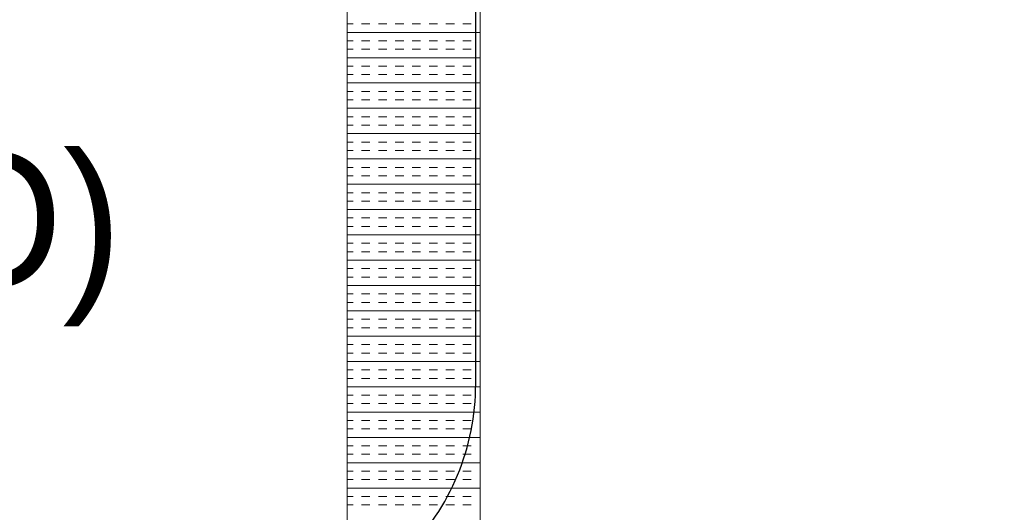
# Model space of a CAD drawing. Extents: x 3940905 to 4145695, y 925352 to 1109797.
# Tile 962 of 1056: x 4063277 to 4063647, y 1100079 to 1100264. Entities that reach past the tile are written whole.
import ezdxf

# ---------------------------------------------------------------- set-up
doc = ezdxf.new("R2010")
doc.units = 0
doc.header["$LTSCALE"] = 750
doc.header["$MEASUREMENT"] = 0
for name, color, linetype, lineweight in [('CKD Equipments', 252, 'CONTINUOUS', 0), ('CKD-Electrical Text', 7, 'CONTINUOUS', 25), ('ELE-TEXT', 255, 'CONTINUOUS', 25)]:
    doc.layers.add(name, color=color, linetype=linetype, lineweight=lineweight)
doc.styles.add('ARIAL', font='arial.ttf')

msp = doc.modelspace()

# ---------------------------------------------------------------- linework, layer by layer
at = {"layer": 'CKD Equipments'}
for p, q in [((4063450.17, 1099746.26), (4063450.17, 1100446.26)), ((4063400.17, 1099796.26), (4063400.17, 1100396.26))]:
    msp.add_line(p, q, dxfattribs=at)
at = {"layer": 'CKD Equipments', "color": 4, "linetype": 'Continuous'}
for p, q in [((4063400.17, 1100262.26), (4063402.42, 1100262.26)), ((4063405.59, 1100262.26), (4063408.77, 1100262.26)), ((4063411.94, 1100262.26), (4063415.12, 1100262.26)), ((4063418.29, 1100262.26), (4063421.47, 1100262.26)), ((4063424.64, 1100262.26), (4063427.82, 1100262.26)), ((4063430.99, 1100262.26), (4063434.17, 1100262.26)), ((4063437.34, 1100262.26), (4063440.52, 1100262.26)), ((4063443.69, 1100262.26), (4063446.87, 1100262.26)), ((4063450.04, 1100262.26), (4063450.17, 1100262.26)), ((4063400.17, 1100259.09), (4063450.17, 1100259.09)), ((4063400.17, 1100255.91), (4063402.42, 1100255.91)), ((4063405.59, 1100255.91), (4063408.77, 1100255.91)), ((4063411.94, 1100255.91), (4063415.12, 1100255.91)), ((4063418.29, 1100255.91), (4063421.47, 1100255.91)), ((4063424.64, 1100255.91), (4063427.82, 1100255.91)), ((4063430.99, 1100255.91), (4063434.17, 1100255.91)), ((4063437.34, 1100255.91), (4063440.52, 1100255.91)), ((4063443.69, 1100255.91), (4063446.87, 1100255.91)), ((4063450.04, 1100255.91), (4063450.17, 1100255.91)), ((4063400.17, 1100252.74), (4063402.42, 1100252.74)), ((4063405.59, 1100252.74), (4063408.77, 1100252.74)), ((4063411.94, 1100252.74), (4063415.12, 1100252.74)), ((4063418.29, 1100252.74), (4063421.47, 1100252.74)), ((4063424.64, 1100252.74), (4063427.82, 1100252.74)), ((4063430.99, 1100252.74), (4063434.17, 1100252.74)), ((4063437.34, 1100252.74), (4063440.52, 1100252.74)), ((4063443.69, 1100252.74), (4063446.87, 1100252.74)), ((4063450.04, 1100252.74), (4063450.17, 1100252.74)), ((4063400.17, 1100249.56), (4063450.17, 1100249.56)), ((4063400.17, 1100246.39), (4063402.42, 1100246.39)), ((4063400.17, 1100243.21), (4063402.42, 1100243.21)), ((4063405.59, 1100246.39), (4063408.77, 1100246.39)), ((4063405.59, 1100243.21), (4063408.77, 1100243.21)), ((4063411.94, 1100246.39), (4063415.12, 1100246.39)), ((4063411.94, 1100243.21), (4063415.12, 1100243.21)), ((4063418.29, 1100246.39), (4063421.47, 1100246.39)), ((4063418.29, 1100243.21), (4063421.47, 1100243.21)), ((4063424.64, 1100246.39), (4063427.82, 1100246.39)), ((4063424.64, 1100243.21), (4063427.82, 1100243.21)), ((4063430.99, 1100246.39), (4063434.17, 1100246.39)), ((4063430.99, 1100243.21), (4063434.17, 1100243.21)), ((4063437.34, 1100246.39), (4063440.52, 1100246.39)), ((4063437.34, 1100243.21), (4063440.52, 1100243.21)), ((4063443.69, 1100246.39), (4063446.87, 1100246.39)), ((4063443.69, 1100243.21), (4063446.87, 1100243.21)), ((4063450.04, 1100246.39), (4063450.17, 1100246.39)), ((4063450.04, 1100243.21), (4063450.17, 1100243.21)), ((4063400.17, 1100240.04), (4063450.17, 1100240.04)), ((4063400.17, 1100236.86), (4063402.42, 1100236.86)), ((4063405.59, 1100236.86), (4063408.77, 1100236.86)), ((4063411.94, 1100236.86), (4063415.12, 1100236.86)), ((4063418.29, 1100236.86), (4063421.47, 1100236.86)), ((4063424.64, 1100236.86), (4063427.82, 1100236.86)), ((4063430.99, 1100236.86), (4063434.17, 1100236.86)), ((4063437.34, 1100236.86), (4063440.52, 1100236.86)), ((4063443.69, 1100236.86), (4063446.87, 1100236.86)), ((4063450.04, 1100236.86), (4063450.17, 1100236.86)), ((4063400.17, 1100233.69), (4063402.42, 1100233.69)), ((4063405.59, 1100233.69), (4063408.77, 1100233.69)), ((4063411.94, 1100233.69), (4063415.12, 1100233.69)), ((4063418.29, 1100233.69), (4063421.47, 1100233.69)), ((4063424.64, 1100233.69), (4063427.82, 1100233.69)), ((4063430.99, 1100233.69), (4063434.17, 1100233.69)), ((4063437.34, 1100233.69), (4063440.52, 1100233.69)), ((4063443.69, 1100233.69), (4063446.87, 1100233.69)), ((4063450.04, 1100233.69), (4063450.17, 1100233.69)), ((4063400.17, 1100230.51), (4063450.17, 1100230.51)), ((4063400.17, 1100227.34), (4063402.42, 1100227.34)), ((4063405.59, 1100227.34), (4063408.77, 1100227.34)), ((4063411.94, 1100227.34), (4063415.12, 1100227.34)), ((4063418.29, 1100227.34), (4063421.47, 1100227.34)), ((4063424.64, 1100227.34), (4063427.82, 1100227.34)), ((4063430.99, 1100227.34), (4063434.17, 1100227.34)), ((4063437.34, 1100227.34), (4063440.52, 1100227.34)), ((4063443.69, 1100227.34), (4063446.87, 1100227.34)), ((4063450.04, 1100227.34), (4063450.17, 1100227.34)), ((4063400.17, 1100224.16), (4063402.42, 1100224.16)), ((4063400.17, 1100220.99), (4063450.17, 1100220.99)), ((4063405.59, 1100224.16), (4063408.77, 1100224.16)), ((4063411.94, 1100224.16), (4063415.12, 1100224.16)), ((4063418.29, 1100224.16), (4063421.47, 1100224.16)), ((4063424.64, 1100224.16), (4063427.82, 1100224.16)), ((4063430.99, 1100224.16), (4063434.17, 1100224.16)), ((4063437.34, 1100224.16), (4063440.52, 1100224.16)), ((4063443.69, 1100224.16), (4063446.87, 1100224.16)), ((4063450.04, 1100224.16), (4063450.17, 1100224.16)), ((4063400.17, 1100217.81), (4063402.42, 1100217.81)), ((4063405.59, 1100217.81), (4063408.77, 1100217.81)), ((4063411.94, 1100217.81), (4063415.12, 1100217.81)), ((4063418.29, 1100217.81), (4063421.47, 1100217.81)), ((4063424.64, 1100217.81), (4063427.82, 1100217.81)), ((4063430.99, 1100217.81), (4063434.17, 1100217.81)), ((4063437.34, 1100217.81), (4063440.52, 1100217.81)), ((4063443.69, 1100217.81), (4063446.87, 1100217.81)), ((4063450.04, 1100217.81), (4063450.17, 1100217.81)), ((4063400.17, 1100214.64), (4063402.42, 1100214.64)), ((4063405.59, 1100214.64), (4063408.77, 1100214.64)), ((4063411.94, 1100214.64), (4063415.12, 1100214.64)), ((4063418.29, 1100214.64), (4063421.47, 1100214.64)), ((4063424.64, 1100214.64), (4063427.82, 1100214.64)), ((4063430.99, 1100214.64), (4063434.17, 1100214.64)), ((4063437.34, 1100214.64), (4063440.52, 1100214.64)), ((4063443.69, 1100214.64), (4063446.87, 1100214.64)), ((4063450.04, 1100214.64), (4063450.17, 1100214.64)), ((4063400.17, 1100211.46), (4063450.17, 1100211.46)), ((4063400.17, 1100208.29), (4063402.42, 1100208.29)), ((4063405.59, 1100208.29), (4063408.77, 1100208.29)), ((4063411.94, 1100208.29), (4063415.12, 1100208.29)), ((4063418.29, 1100208.29), (4063421.47, 1100208.29)), ((4063424.64, 1100208.29), (4063427.82, 1100208.29)), ((4063430.99, 1100208.29), (4063434.17, 1100208.29)), ((4063437.34, 1100208.29), (4063440.52, 1100208.29)), ((4063443.69, 1100208.29), (4063446.87, 1100208.29)), ((4063450.04, 1100208.29), (4063450.17, 1100208.29)), ((4063400.17, 1100205.11), (4063402.42, 1100205.11)), ((4063405.59, 1100205.11), (4063408.77, 1100205.11)), ((4063411.94, 1100205.11), (4063415.12, 1100205.11)), ((4063418.29, 1100205.11), (4063421.47, 1100205.11)), ((4063424.64, 1100205.11), (4063427.82, 1100205.11)), ((4063430.99, 1100205.11), (4063434.17, 1100205.11)), ((4063437.34, 1100205.11), (4063440.52, 1100205.11)), ((4063443.69, 1100205.11), (4063446.87, 1100205.11)), ((4063450.04, 1100205.11), (4063450.17, 1100205.11)), ((4063400.17, 1100201.94), (4063450.17, 1100201.94)), ((4063400.17, 1100198.76), (4063402.42, 1100198.76)), ((4063405.59, 1100198.76), (4063408.77, 1100198.76)), ((4063411.94, 1100198.76), (4063415.12, 1100198.76)), ((4063418.29, 1100198.76), (4063421.47, 1100198.76)), ((4063424.64, 1100198.76), (4063427.82, 1100198.76)), ((4063430.99, 1100198.76), (4063434.17, 1100198.76)), ((4063437.34, 1100198.76), (4063440.52, 1100198.76)), ((4063443.69, 1100198.76), (4063446.87, 1100198.76)), ((4063450.04, 1100198.76), (4063450.17, 1100198.76)), ((4063400.17, 1100195.59), (4063402.42, 1100195.59)), ((4063405.59, 1100195.59), (4063408.77, 1100195.59)), ((4063411.94, 1100195.59), (4063415.12, 1100195.59)), ((4063418.29, 1100195.59), (4063421.47, 1100195.59)), ((4063424.64, 1100195.59), (4063427.82, 1100195.59)), ((4063430.99, 1100195.59), (4063434.17, 1100195.59)), ((4063437.34, 1100195.59), (4063440.52, 1100195.59)), ((4063443.69, 1100195.59), (4063446.87, 1100195.59)), ((4063450.04, 1100195.59), (4063450.17, 1100195.59)), ((4063400.17, 1100192.41), (4063450.17, 1100192.41)), ((4063400.17, 1100189.24), (4063402.42, 1100189.24)), ((4063405.59, 1100189.24), (4063408.77, 1100189.24)), ((4063411.94, 1100189.24), (4063415.12, 1100189.24)), ((4063418.29, 1100189.24), (4063421.47, 1100189.24)), ((4063424.64, 1100189.24), (4063427.82, 1100189.24)), ((4063430.99, 1100189.24), (4063434.17, 1100189.24)), ((4063437.34, 1100189.24), (4063440.52, 1100189.24)), ((4063443.69, 1100189.24), (4063446.87, 1100189.24)), ((4063450.04, 1100189.24), (4063450.17, 1100189.24)), ((4063400.17, 1100186.06), (4063402.42, 1100186.06)), ((4063405.59, 1100186.06), (4063408.77, 1100186.06)), ((4063411.94, 1100186.06), (4063415.12, 1100186.06)), ((4063418.29, 1100186.06), (4063421.47, 1100186.06)), ((4063424.64, 1100186.06), (4063427.82, 1100186.06)), ((4063430.99, 1100186.06), (4063434.17, 1100186.06)), ((4063437.34, 1100186.06), (4063440.52, 1100186.06)), ((4063443.69, 1100186.06), (4063446.87, 1100186.06)), ((4063450.04, 1100186.06), (4063450.17, 1100186.06)), ((4063400.17, 1100182.89), (4063450.17, 1100182.89)), ((4063400.17, 1100179.71), (4063402.42, 1100179.71)), ((4063400.17, 1100176.54), (4063402.42, 1100176.54)), ((4063405.59, 1100179.71), (4063408.77, 1100179.71)), ((4063405.59, 1100176.54), (4063408.77, 1100176.54)), ((4063411.94, 1100179.71), (4063415.12, 1100179.71)), ((4063411.94, 1100176.54), (4063415.12, 1100176.54)), ((4063418.29, 1100179.71), (4063421.47, 1100179.71)), ((4063418.29, 1100176.54), (4063421.47, 1100176.54)), ((4063424.64, 1100179.71), (4063427.82, 1100179.71)), ((4063424.64, 1100176.54), (4063427.82, 1100176.54)), ((4063430.99, 1100179.71), (4063434.17, 1100179.71)), ((4063430.99, 1100176.54), (4063434.17, 1100176.54)), ((4063437.34, 1100179.71), (4063440.52, 1100179.71)), ((4063437.34, 1100176.54), (4063440.52, 1100176.54)), ((4063443.69, 1100179.71), (4063446.87, 1100179.71)), ((4063443.69, 1100176.54), (4063446.87, 1100176.54)), ((4063450.04, 1100179.71), (4063450.17, 1100179.71)), ((4063450.04, 1100176.54), (4063450.17, 1100176.54)), ((4063400.17, 1100173.36), (4063450.17, 1100173.36)), ((4063400.17, 1100170.19), (4063402.42, 1100170.19)), ((4063405.59, 1100170.19), (4063408.77, 1100170.19)), ((4063411.94, 1100170.19), (4063415.12, 1100170.19)), ((4063418.29, 1100170.19), (4063421.47, 1100170.19)), ((4063424.64, 1100170.19), (4063427.82, 1100170.19)), ((4063430.99, 1100170.19), (4063434.17, 1100170.19)), ((4063437.34, 1100170.19), (4063440.52, 1100170.19)), ((4063443.69, 1100170.19), (4063446.87, 1100170.19)), ((4063450.04, 1100170.19), (4063450.17, 1100170.19)), ((4063400.17, 1100167.01), (4063402.42, 1100167.01)), ((4063405.59, 1100167.01), (4063408.77, 1100167.01)), ((4063411.94, 1100167.01), (4063415.12, 1100167.01)), ((4063418.29, 1100167.01), (4063421.47, 1100167.01)), ((4063424.64, 1100167.01), (4063427.82, 1100167.01)), ((4063430.99, 1100167.01), (4063434.17, 1100167.01)), ((4063437.34, 1100167.01), (4063440.52, 1100167.01)), ((4063443.69, 1100167.01), (4063446.87, 1100167.01)), ((4063450.04, 1100167.01), (4063450.17, 1100167.01)), ((4063400.17, 1100163.84), (4063450.17, 1100163.84)), ((4063400.17, 1100160.66), (4063402.42, 1100160.66)), ((4063405.59, 1100160.66), (4063408.77, 1100160.66)), ((4063411.94, 1100160.66), (4063415.12, 1100160.66)), ((4063418.29, 1100160.66), (4063421.47, 1100160.66)), ((4063424.64, 1100160.66), (4063427.82, 1100160.66)), ((4063430.99, 1100160.66), (4063434.17, 1100160.66)), ((4063437.34, 1100160.66), (4063440.52, 1100160.66)), ((4063443.69, 1100160.66), (4063446.87, 1100160.66)), ((4063450.04, 1100160.66), (4063450.17, 1100160.66)), ((4063400.17, 1100157.49), (4063402.42, 1100157.49)), ((4063400.17, 1100154.31), (4063450.17, 1100154.31)), ((4063405.59, 1100157.49), (4063408.77, 1100157.49)), ((4063411.94, 1100157.49), (4063415.12, 1100157.49)), ((4063418.29, 1100157.49), (4063421.47, 1100157.49)), ((4063424.64, 1100157.49), (4063427.82, 1100157.49)), ((4063430.99, 1100157.49), (4063434.17, 1100157.49)), ((4063437.34, 1100157.49), (4063440.52, 1100157.49)), ((4063443.69, 1100157.49), (4063446.87, 1100157.49)), ((4063450.04, 1100157.49), (4063450.17, 1100157.49)), ((4063400.17, 1100151.14), (4063402.42, 1100151.14)), ((4063405.59, 1100151.14), (4063408.77, 1100151.14)), ((4063411.94, 1100151.14), (4063415.12, 1100151.14)), ((4063418.29, 1100151.14), (4063421.47, 1100151.14)), ((4063424.64, 1100151.14), (4063427.82, 1100151.14)), ((4063430.99, 1100151.14), (4063434.17, 1100151.14)), ((4063437.34, 1100151.14), (4063440.52, 1100151.14)), ((4063443.69, 1100151.14), (4063446.87, 1100151.14)), ((4063450.04, 1100151.14), (4063450.17, 1100151.14)), ((4063400.17, 1100147.96), (4063402.42, 1100147.96)), ((4063405.59, 1100147.96), (4063408.77, 1100147.96)), ((4063411.94, 1100147.96), (4063415.12, 1100147.96)), ((4063418.29, 1100147.96), (4063421.47, 1100147.96)), ((4063424.64, 1100147.96), (4063427.82, 1100147.96)), ((4063430.99, 1100147.96), (4063434.17, 1100147.96)), ((4063437.34, 1100147.96), (4063440.52, 1100147.96)), ((4063443.69, 1100147.96), (4063446.87, 1100147.96)), ((4063450.04, 1100147.96), (4063450.17, 1100147.96)), ((4063400.17, 1100144.79), (4063450.17, 1100144.79)), ((4063400.17, 1100141.61), (4063402.42, 1100141.61)), ((4063405.59, 1100141.61), (4063408.77, 1100141.61)), ((4063411.94, 1100141.61), (4063415.12, 1100141.61)), ((4063418.29, 1100141.61), (4063421.47, 1100141.61)), ((4063424.64, 1100141.61), (4063427.82, 1100141.61)), ((4063430.99, 1100141.61), (4063434.17, 1100141.61)), ((4063437.34, 1100141.61), (4063440.52, 1100141.61)), ((4063443.69, 1100141.61), (4063446.87, 1100141.61)), ((4063450.04, 1100141.61), (4063450.17, 1100141.61)), ((4063400.17, 1100138.44), (4063402.42, 1100138.44)), ((4063405.59, 1100138.44), (4063408.77, 1100138.44)), ((4063411.94, 1100138.44), (4063415.12, 1100138.44)), ((4063418.29, 1100138.44), (4063421.47, 1100138.44)), ((4063424.64, 1100138.44), (4063427.82, 1100138.44)), ((4063430.99, 1100138.44), (4063434.17, 1100138.44)), ((4063437.34, 1100138.44), (4063440.52, 1100138.44)), ((4063443.69, 1100138.44), (4063446.87, 1100138.44)), ((4063450.04, 1100138.44), (4063450.17, 1100138.44)), ((4063400.17, 1100135.26), (4063450.17, 1100135.26)), ((4063400.17, 1100132.09), (4063402.42, 1100132.09)), ((4063405.59, 1100132.09), (4063408.77, 1100132.09)), ((4063411.94, 1100132.09), (4063415.12, 1100132.09)), ((4063418.29, 1100132.09), (4063421.47, 1100132.09)), ((4063424.64, 1100132.09), (4063427.82, 1100132.09)), ((4063430.99, 1100132.09), (4063434.17, 1100132.09)), ((4063437.34, 1100132.09), (4063440.52, 1100132.09)), ((4063443.69, 1100132.09), (4063446.87, 1100132.09)), ((4063450.04, 1100132.09), (4063450.17, 1100132.09)), ((4063400.17, 1100128.91), (4063402.42, 1100128.91)), ((4063405.59, 1100128.91), (4063408.77, 1100128.91)), ((4063411.94, 1100128.91), (4063415.12, 1100128.91)), ((4063418.29, 1100128.91), (4063421.47, 1100128.91)), ((4063424.64, 1100128.91), (4063427.82, 1100128.91)), ((4063430.99, 1100128.91), (4063434.17, 1100128.91)), ((4063437.34, 1100128.91), (4063440.52, 1100128.91)), ((4063443.69, 1100128.91), (4063446.87, 1100128.91)), ((4063450.04, 1100128.91), (4063450.17, 1100128.91)), ((4063400.17, 1100125.74), (4063450.17, 1100125.74)), ((4063400.17, 1100122.56), (4063402.42, 1100122.56)), ((4063405.59, 1100122.56), (4063408.77, 1100122.56)), ((4063411.94, 1100122.56), (4063415.12, 1100122.56)), ((4063418.29, 1100122.56), (4063421.47, 1100122.56)), ((4063424.64, 1100122.56), (4063427.82, 1100122.56)), ((4063430.99, 1100122.56), (4063434.17, 1100122.56)), ((4063437.34, 1100122.56), (4063440.52, 1100122.56)), ((4063443.69, 1100122.56), (4063446.87, 1100122.56)), ((4063450.04, 1100122.56), (4063450.17, 1100122.56)), ((4063400.17, 1100119.39), (4063402.42, 1100119.39)), ((4063405.59, 1100119.39), (4063408.77, 1100119.39)), ((4063411.94, 1100119.39), (4063415.12, 1100119.39)), ((4063418.29, 1100119.39), (4063421.47, 1100119.39)), ((4063424.64, 1100119.39), (4063427.82, 1100119.39)), ((4063430.99, 1100119.39), (4063434.17, 1100119.39)), ((4063437.34, 1100119.39), (4063440.52, 1100119.39)), ((4063443.69, 1100119.39), (4063446.87, 1100119.39)), ((4063450.04, 1100119.39), (4063450.17, 1100119.39)), ((4063400.17, 1100116.21), (4063450.17, 1100116.21)), ((4063400.17, 1100113.04), (4063402.42, 1100113.04)), ((4063400.17, 1100109.86), (4063402.42, 1100109.86)), ((4063405.59, 1100113.04), (4063408.77, 1100113.04)), ((4063405.59, 1100109.86), (4063408.77, 1100109.86)), ((4063411.94, 1100113.04), (4063415.12, 1100113.04)), ((4063411.94, 1100109.86), (4063415.12, 1100109.86)), ((4063418.29, 1100113.04), (4063421.47, 1100113.04)), ((4063418.29, 1100109.86), (4063421.47, 1100109.86)), ((4063424.64, 1100113.04), (4063427.82, 1100113.04)), ((4063424.64, 1100109.86), (4063427.82, 1100109.86)), ((4063430.99, 1100113.04), (4063434.17, 1100113.04)), ((4063430.99, 1100109.86), (4063434.17, 1100109.86)), ((4063437.34, 1100113.04), (4063440.52, 1100113.04)), ((4063437.34, 1100109.86), (4063440.52, 1100109.86)), ((4063443.69, 1100113.04), (4063446.87, 1100113.04)), ((4063443.69, 1100109.86), (4063446.87, 1100109.86)), ((4063450.04, 1100113.04), (4063450.17, 1100113.04)), ((4063450.04, 1100109.86), (4063450.17, 1100109.86)), ((4063400.17, 1100106.69), (4063450.17, 1100106.69)), ((4063400.17, 1100103.51), (4063402.42, 1100103.51)), ((4063405.59, 1100103.51), (4063408.77, 1100103.51)), ((4063411.94, 1100103.51), (4063415.12, 1100103.51)), ((4063418.29, 1100103.51), (4063421.47, 1100103.51)), ((4063424.64, 1100103.51), (4063427.82, 1100103.51)), ((4063430.99, 1100103.51), (4063434.17, 1100103.51)), ((4063437.34, 1100103.51), (4063440.52, 1100103.51)), ((4063443.69, 1100103.51), (4063446.87, 1100103.51)), ((4063450.04, 1100103.51), (4063450.17, 1100103.51)), ((4063400.17, 1100100.34), (4063402.42, 1100100.34)), ((4063405.59, 1100100.34), (4063408.77, 1100100.34)), ((4063411.94, 1100100.34), (4063415.12, 1100100.34)), ((4063418.29, 1100100.34), (4063421.47, 1100100.34)), ((4063424.64, 1100100.34), (4063427.82, 1100100.34)), ((4063430.99, 1100100.34), (4063434.17, 1100100.34)), ((4063437.34, 1100100.34), (4063440.52, 1100100.34)), ((4063443.69, 1100100.34), (4063446.87, 1100100.34)), ((4063450.04, 1100100.34), (4063450.17, 1100100.34)), ((4063400.17, 1100097.16), (4063450.17, 1100097.16)), ((4063400.17, 1100093.99), (4063402.42, 1100093.99)), ((4063405.59, 1100093.99), (4063408.77, 1100093.99)), ((4063411.94, 1100093.99), (4063415.12, 1100093.99)), ((4063418.29, 1100093.99), (4063421.47, 1100093.99)), ((4063424.64, 1100093.99), (4063427.82, 1100093.99)), ((4063430.99, 1100093.99), (4063434.17, 1100093.99)), ((4063437.34, 1100093.99), (4063440.52, 1100093.99)), ((4063443.69, 1100093.99), (4063446.87, 1100093.99)), ((4063450.04, 1100093.99), (4063450.17, 1100093.99)), ((4063400.17, 1100090.81), (4063402.42, 1100090.81)), ((4063400.17, 1100087.64), (4063450.17, 1100087.64)), ((4063405.59, 1100090.81), (4063408.77, 1100090.81)), ((4063411.94, 1100090.81), (4063415.12, 1100090.81)), ((4063418.29, 1100090.81), (4063421.47, 1100090.81)), ((4063424.64, 1100090.81), (4063427.82, 1100090.81)), ((4063430.99, 1100090.81), (4063434.17, 1100090.81)), ((4063437.34, 1100090.81), (4063440.52, 1100090.81)), ((4063443.69, 1100090.81), (4063446.87, 1100090.81)), ((4063450.04, 1100090.81), (4063450.17, 1100090.81)), ((4063400.17, 1100084.46), (4063402.42, 1100084.46)), ((4063405.59, 1100084.46), (4063408.77, 1100084.46)), ((4063411.94, 1100084.46), (4063415.12, 1100084.46)), ((4063418.29, 1100084.46), (4063421.47, 1100084.46)), ((4063424.64, 1100084.46), (4063427.82, 1100084.46)), ((4063430.99, 1100084.46), (4063434.17, 1100084.46)), ((4063437.34, 1100084.46), (4063440.52, 1100084.46)), ((4063443.69, 1100084.46), (4063446.87, 1100084.46)), ((4063450.04, 1100084.46), (4063450.17, 1100084.46)), ((4063400.17, 1100081.29), (4063402.42, 1100081.29)), ((4063405.59, 1100081.29), (4063408.77, 1100081.29)), ((4063411.94, 1100081.29), (4063415.12, 1100081.29)), ((4063418.29, 1100081.29), (4063421.47, 1100081.29)), ((4063424.64, 1100081.29), (4063427.82, 1100081.29)), ((4063430.99, 1100081.29), (4063434.17, 1100081.29)), ((4063437.34, 1100081.29), (4063440.52, 1100081.29)), ((4063443.69, 1100081.29), (4063446.87, 1100081.29)), ((4063450.04, 1100081.29), (4063450.17, 1100081.29))]:
    msp.add_line(p, q, dxfattribs=at)
at = {"layer": 'CKD Equipments'}
msp.add_arc((4063438.96, 1100386.3), 584.15, 271.10035, 356.75704, dxfattribs=at)
at = {"layer": 'CKD-Electrical Text', "color": 7, "linetype": 'Continuous', "elevation": -22563.75}
msp.add_lwpolyline([(4062447.88, 1100581.13), (4062447.88, 1100126.89, 0.414214), (4062537.79, 1100036.97), (4063358.62, 1100036.97, 0.414214), (4063448.54, 1100126.89), (4063448.54, 1100581.13, 0.414214), (4063358.62, 1100671.05), (4062537.79, 1100671.05, 0.414214)], format="xyb", close=True, dxfattribs=at)

# ---------------------------------------------------------------- texts
at = {"layer": 'ELE-TEXT', "color": 5, "lineweight": 0, "insert": (4062948.18, 1100080.23), "char_height": 50.1453, "width": 1100.064, "attachment_point": 8, "rotation": 359.8329, "style": 'ARIAL'}
msp.add_mtext('{\\C7;For  \\P\\fBookman Old Style|b1|i0|c0|p18;VER. REFER / FREEZER\\P\\fBookman Old Style|b0|i0|c0|p18;16\\fCentury Gothic|b0|i0|c238|p34;A,220V,1P+N+E\\P (I PHX 1NO)\\fCentury Gothic|b0|i0|c0|p34; \\PBOTTOM LINE \\PAFFL-2250MM \\fCentury Gothic|b0|i0|c238|p34;(SW/SO)\\PIndustrial} ', dxfattribs=at)

doc.saveas('drawing.dxf')
